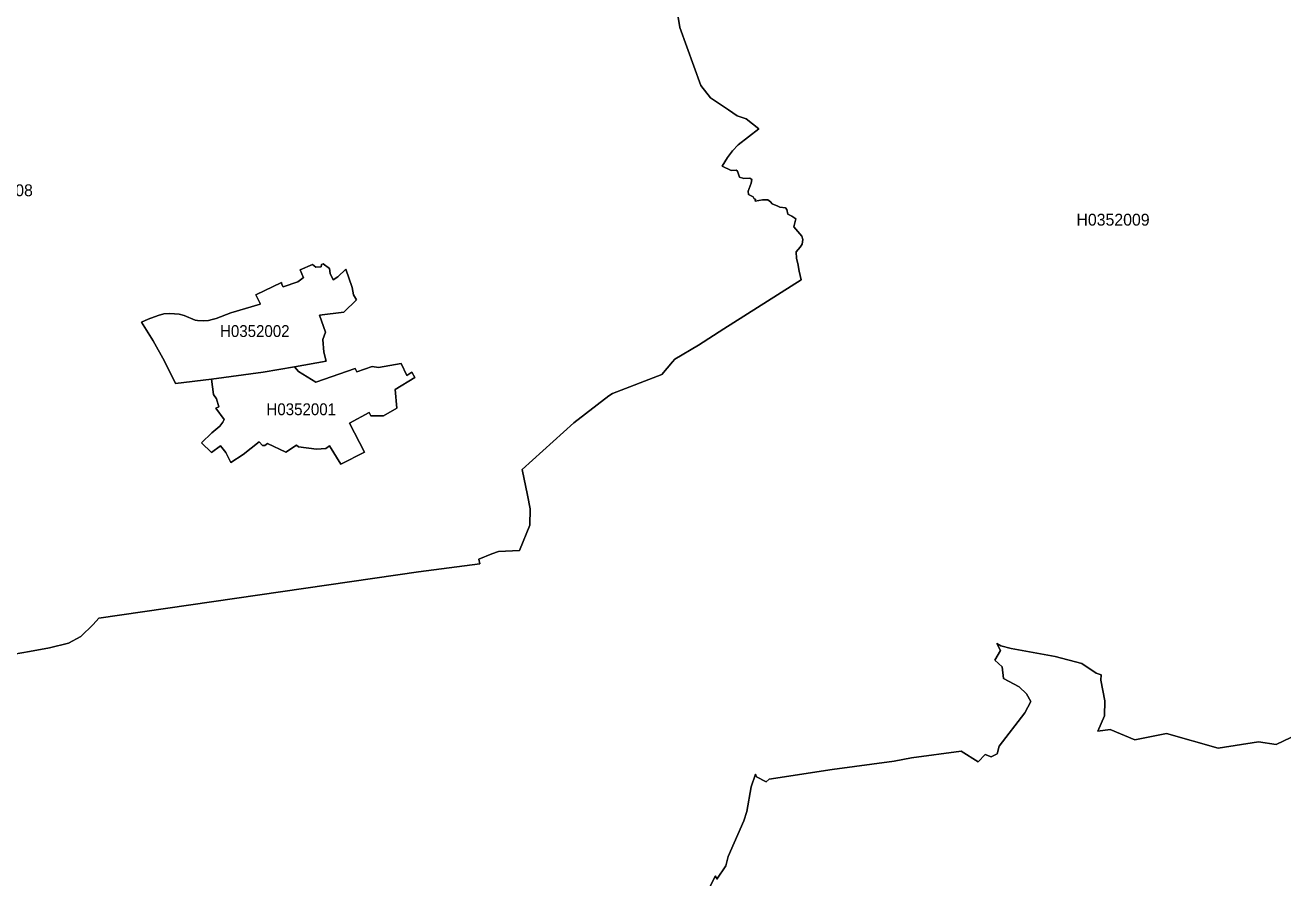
# Model space of a CAD drawing. Extents: x 369010 to 739155, y 6377141 to 6616555.
# Drawn here: x 579296 to 589897, y 6586670 to 6593860 of the extents above; entities that cross this region are included whole.
import ezdxf
from ezdxf.enums import TextEntityAlignment as Align

# ---------------------------------------------------------------- set-up
doc = ezdxf.new("R2010")
doc.units = 0
doc.header["$LTSCALE"] = 40
doc.layers.add('1', color=7, linetype='Continuous', lineweight=13)
doc.layers.add('2', color=7, linetype='Continuous')

msp = doc.modelspace()

# ---------------------------------------------------------------- linework, layer by layer
at = {"layer": '1'}
for points in [[(584774.79, 6594088.43), (584814.34, 6593840.17), (584990.61, 6593351.11), (585073.36, 6593246.67), (585224.3, 6593146.05), (585296.29, 6593095.73), (585371.76, 6593070.58), (585480.17, 6592984.68), (585304.9, 6592850.79), (585257.56, 6592799.32), (585216.35, 6592743.87), (585171.67, 6592671.22), (585247.96, 6592635.63), (585288.84, 6592638.28), (585300.76, 6592627.69), (585317.81, 6592579.03), (585353.39, 6592565.79), (585405.36, 6592571.25), (585419.92, 6592558.18), (585414.63, 6592527.72), (585390.96, 6592459.21), (585393.61, 6592432.89), (585431.67, 6592413.03), (585439.62, 6592395.98), (585451.53, 6592393.33), (585450.21, 6592374.8), (585509.46, 6592386.71), (585555.47, 6592386.71), (585579.3, 6592370.83), (585593.54, 6592353.61), (585640.87, 6592335.24), (585656.76, 6592324.65), (585704.09, 6592319.35), (585714.69, 6592304.96), (585725.28, 6592265.4), (585758.21, 6592250.84), (585792.47, 6592225.84), (585775.26, 6592159.81), (585841.96, 6592079.54), (585851.06, 6592053.06), (585845.76, 6592012.18), (585828.72, 6591987.19), (585795.78, 6591948.96), (585798.76, 6591891.53), (585807.53, 6591849.82), (585820.61, 6591786.6), (585836.66, 6591712.45), (585185.73, 6591298.86), (584970.08, 6591162.15), (584772.31, 6591043.48), (584752.61, 6591020.64), (584662.25, 6590915.72), (584245.01, 6590753.85), (584216.38, 6590735.81), (583921.45, 6590505.6), (583486.34, 6590113.68), (583529.21, 6589896.54), (583552.04, 6589780.36), (583548.9, 6589642.66), (583461.51, 6589429.65), (583285.75, 6589420.88), (583228.32, 6589402.84), (583120.41, 6589356.01), (583127.53, 6589316.45), (582609.83, 6589251.74), (579915.43, 6588860.32), (579868.59, 6588806.37), (579764.32, 6588705.74), (579660.05, 6588648.15), (579501.83, 6588608.59), (579332.85, 6588579.79), (579138.72, 6588543.88)], [(585304.9, 6592850.79), (585480.17, 6592984.68), (585371.76, 6593070.58), (585296.29, 6593095.73), (585224.3, 6593146.05), (585073.36, 6593246.67), (584990.61, 6593351.11), (584814.34, 6593840.17), (584774.79, 6594088.43)], [(579138.72, 6588543.88), (579332.85, 6588579.79), (579501.83, 6588608.59), (579660.05, 6588648.15), (579764.32, 6588705.74), (579868.59, 6588806.37), (579915.43, 6588860.32), (582609.83, 6589251.74), (583127.53, 6589316.45), (583120.41, 6589356.01), (583228.32, 6589402.84), (583285.75, 6589420.88), (583461.51, 6589429.65), (583548.9, 6589642.66), (583552.04, 6589780.36), (583529.21, 6589896.54), (583486.34, 6590113.68), (583921.45, 6590505.6), (584216.38, 6590735.81), (584245.01, 6590753.85), (584662.25, 6590915.72), (584752.61, 6591020.64), (584772.31, 6591043.48), (584970.08, 6591162.15), (585185.73, 6591298.86), (585836.66, 6591712.45), (585820.61, 6591786.6), (585807.53, 6591849.82), (585798.76, 6591891.53), (585795.78, 6591948.96), (585828.72, 6591987.19), (585845.76, 6592012.18), (585851.06, 6592053.06), (585841.96, 6592079.54), (585775.26, 6592159.81), (585792.47, 6592225.84), (585758.21, 6592250.84), (585725.28, 6592265.4), (585714.69, 6592304.96), (585704.09, 6592319.35), (585656.76, 6592324.65), (585640.87, 6592335.24), (585593.54, 6592353.61), (585579.3, 6592370.83), (585555.47, 6592386.71), (585509.46, 6592386.71), (585450.21, 6592374.8), (585451.53, 6592393.33), (585439.62, 6592395.98), (585431.67, 6592413.03), (585393.61, 6592432.89), (585390.96, 6592459.21), (585414.63, 6592527.72), (585419.92, 6592558.18), (585405.36, 6592571.25), (585353.39, 6592565.79), (585317.81, 6592579.03), (585300.76, 6592627.69), (585288.84, 6592638.28), (585247.96, 6592635.63), (585171.67, 6592671.22), (585216.35, 6592743.87), (585257.56, 6592799.32), (585304.9, 6592850.79)], [(585058.96, 6586577.86), (585113.24, 6586687.09), (585124.99, 6586658.46), (585201.79, 6586771.16), (585221.48, 6586849.61), (585354.05, 6587150.5), (585380.04, 6587230.27), (585413.96, 6587435.99), (585450.87, 6587543.57), (585459.31, 6587521.89), (585542.4, 6587479.69), (585566.06, 6587500.71), (586099.15, 6587582.8), (586620.49, 6587653.13), (586767.95, 6587682.1), (587185.52, 6587739.2), (587329.84, 6587647.51), (587386.44, 6587710.73), (587439.24, 6587691.04), (587489.22, 6587716.03), (587506.43, 6587780.74), (587721.09, 6588060.11), (587772.56, 6588157.59), (587735.65, 6588220.98), (587673.59, 6588280.4), (587543.17, 6588351.73), (587530.1, 6588450.53), (587469.19, 6588505.98), (587516.53, 6588587.74), (587486.74, 6588646.16), (587519.67, 6588625.14), (587608.05, 6588602.63), (587978.78, 6588536.76), (588201.22, 6588476.52), (588323.86, 6588394.76), (588365.89, 6588382.84), (588362.75, 6588335.51), (588397.01, 6588162.72), (588393.2, 6588036.11), (588338.25, 6587907.68), (588441.03, 6587919.6), (588649.24, 6587832.87), (588914.87, 6587887.99), (589352.13, 6587763.36), (589691.91, 6587816.65), (589840.7, 6587795.47), (590983.01, 6588339.31)], [(590983.01, 6588339.31), (589840.7, 6587795.47), (589691.91, 6587816.65), (589352.13, 6587763.36), (588914.87, 6587887.99), (588649.24, 6587832.87), (588441.03, 6587919.6), (588338.25, 6587907.68), (588393.2, 6588036.11), (588397.01, 6588162.72), (588362.75, 6588335.51), (588365.89, 6588382.84), (588323.86, 6588394.76), (588201.22, 6588476.52), (587978.78, 6588536.76), (587608.05, 6588602.63), (587519.67, 6588625.14), (587486.74, 6588646.16), (587516.53, 6588587.74), (587469.19, 6588505.98), (587530.1, 6588450.53), (587543.17, 6588351.73), (587673.59, 6588280.4), (587735.65, 6588220.98), (587772.56, 6588157.59), (587721.09, 6588060.11), (587506.43, 6587780.74), (587489.22, 6587716.03), (587439.24, 6587691.04), (587386.44, 6587710.73), (587329.84, 6587647.51), (587185.52, 6587739.2), (586767.95, 6587682.1), (586620.49, 6587653.13), (586099.15, 6587582.8), (585566.06, 6587500.71), (585542.4, 6587479.69), (585459.31, 6587521.89), (585450.87, 6587543.57), (585413.96, 6587435.99), (585380.04, 6587230.27), (585354.05, 6587150.5), (585221.48, 6586849.61), (585201.79, 6586771.16), (585124.99, 6586658.46), (585113.24, 6586687.09), (585058.96, 6586577.86)]]:
    msp.add_lwpolyline(points, dxfattribs=at)
for points in [[(580864.92, 6590876.16), (581302.85, 6590934.58), (581565.67, 6590979.27), (581832.29, 6591026.77), (581813.09, 6591102.07), (581804.82, 6591208.16), (581827.66, 6591270.39), (581777.84, 6591414.21), (581981.08, 6591440.03), (582088.99, 6591542.98), (582064, 6591585.18), (582052.41, 6591649.06), (581999.45, 6591801.49), (581932.26, 6591737.61), (581893.2, 6591711.96), (581865.89, 6591766.74), (581860.1, 6591809.6), (581806.14, 6591847.01), (581794.56, 6591841.21), (581790.42, 6591822.02), (581746.4, 6591818.71), (581718.26, 6591842.87), (581614.49, 6591796.36), (581641.96, 6591730.82), (581640.64, 6591730.33), (581639.81, 6591728.67), (581593.47, 6591696.23), (581470.67, 6591654.69), (581459.91, 6591672.23), (581457.43, 6591691.27), (581240.95, 6591587.5), (581275.7, 6591512.85), (581277.36, 6591507.06), (581029.76, 6591434.9), (580904.97, 6591387.57), (580873.2, 6591378.63), (580840.59, 6591370.52), (580795.74, 6591367.21), (580747.58, 6591368.87), (580729.71, 6591371.35), (580635.04, 6591410.74), (580594.16, 6591423.81), (580515.21, 6591428.61), (580465.4, 6591426.3), (580415.74, 6591413.22), (580331.67, 6591379.79), (580277.05, 6591354.47), (580373.21, 6591198.4), (580471.02, 6591027.93), (580563.04, 6590838.59)], [(581747.06, 6590849.84), (582076.74, 6590964.54), (582090.31, 6590936.24), (582220.73, 6590982.74), (582274.02, 6590974.8), (582465.68, 6591006.58), (582512.18, 6590905.62), (582554.06, 6590932.76), (582580.21, 6590889.73), (582413.54, 6590787.95), (582427.11, 6590630.22), (582314.74, 6590564.52), (582210.47, 6590564.52), (582195.74, 6590592.82), (582029.41, 6590504.93), (582156.35, 6590258.66), (581956.75, 6590157.71), (581860.76, 6590311.79), (581828.98, 6590290.28), (581751.86, 6590283.49), (581598.77, 6590305.01), (581582.22, 6590318.58), (581492.68, 6590260.82), (581337.27, 6590333.31), (581316.91, 6590316.26), (581296.39, 6590316.26), (581266.93, 6590345.89), (581132.38, 6590240.29), (581030.43, 6590171.11), (580987.23, 6590257.34), (580943.04, 6590314.11), (580865.91, 6590256.18), (580783.16, 6590339.1), (580868.23, 6590423.01), (580937.41, 6590479.12), (580962.24, 6590513.04), (580972.5, 6590533.57), (580902.16, 6590631.05), (580929.47, 6590642.47), (580908.95, 6590709.33), (580882.96, 6590745.74), (580864.92, 6590876.16), (580563.04, 6590838.59), (580471.02, 6591027.93), (580373.21, 6591198.4), (580277.05, 6591354.47), (580331.67, 6591379.79), (580415.74, 6591413.22), (580465.4, 6591426.3), (580515.21, 6591428.61), (580594.16, 6591423.81), (580635.04, 6591410.74), (580729.71, 6591371.35), (580747.58, 6591368.87), (580795.74, 6591367.21), (580840.59, 6591370.52), (580873.2, 6591378.63), (580904.97, 6591387.57), (581029.76, 6591434.9), (581277.36, 6591507.06), (581275.7, 6591512.85), (581240.95, 6591587.5), (581457.43, 6591691.27), (581459.91, 6591672.23), (581470.67, 6591654.69), (581593.47, 6591696.23), (581639.81, 6591728.67), (581640.64, 6591730.33), (581641.96, 6591730.82), (581614.49, 6591796.36), (581718.26, 6591842.87), (581746.4, 6591818.71), (581790.42, 6591822.02), (581794.56, 6591841.21), (581806.14, 6591847.01), (581860.1, 6591809.6), (581865.89, 6591766.74), (581893.2, 6591711.96), (581932.26, 6591737.61), (581999.45, 6591801.49), (582052.41, 6591649.06), (582064, 6591585.18), (582088.99, 6591542.98), (581981.08, 6591440.03), (581777.84, 6591414.21), (581827.66, 6591270.39), (581804.82, 6591208.16), (581813.09, 6591102.07), (581832.29, 6591026.77), (581565.67, 6590979.27), (581598.44, 6590938.39)], [(581747.06, 6590849.84), (581598.44, 6590938.39), (581565.67, 6590979.27), (581302.85, 6590934.58), (580864.92, 6590876.16), (580882.96, 6590745.74), (580908.95, 6590709.33), (580929.47, 6590642.47), (580902.16, 6590631.05), (580972.5, 6590533.57), (580962.24, 6590513.04), (580937.41, 6590479.12), (580868.23, 6590423.01), (580783.16, 6590339.1), (580865.91, 6590256.18), (580943.04, 6590314.11), (580987.23, 6590257.34), (581030.43, 6590171.11), (581132.38, 6590240.29), (581266.93, 6590345.89), (581296.39, 6590316.26), (581316.91, 6590316.26), (581337.27, 6590333.31), (581492.68, 6590260.82), (581582.22, 6590318.58), (581598.77, 6590305.01), (581751.86, 6590283.49), (581828.98, 6590290.28), (581860.76, 6590311.79), (581956.75, 6590157.71), (582156.35, 6590258.66), (582029.41, 6590504.93), (582195.74, 6590592.82), (582210.47, 6590564.52), (582314.74, 6590564.52), (582427.11, 6590630.22), (582413.54, 6590787.95), (582580.21, 6590889.73), (582554.06, 6590932.76), (582512.18, 6590905.62), (582465.68, 6591006.58), (582274.02, 6590974.8), (582220.73, 6590982.74), (582090.31, 6590936.24), (582076.74, 6590964.54)]]:
    msp.add_lwpolyline(points, close=True, dxfattribs=at)

# ---------------------------------------------------------------- texts
at = {"layer": '2'}
for s, p in [('H0352008', (579051.92, 6592417.9)), ('H0352009', (588465.33, 6592169.86))]:
    msp.add_text(s, height=100, dxfattribs=at).set_placement(p, align=Align.CENTER)
at = {"layer": '2', "width": 0.95}
for s, p in [('H0352002', (581231.2, 6591230.66)), ('H0352001', (581622.82, 6590571.17))]:
    msp.add_text(s, height=100, dxfattribs=at).set_placement(p, align=Align.CENTER)

doc.saveas('drawing.dxf')
